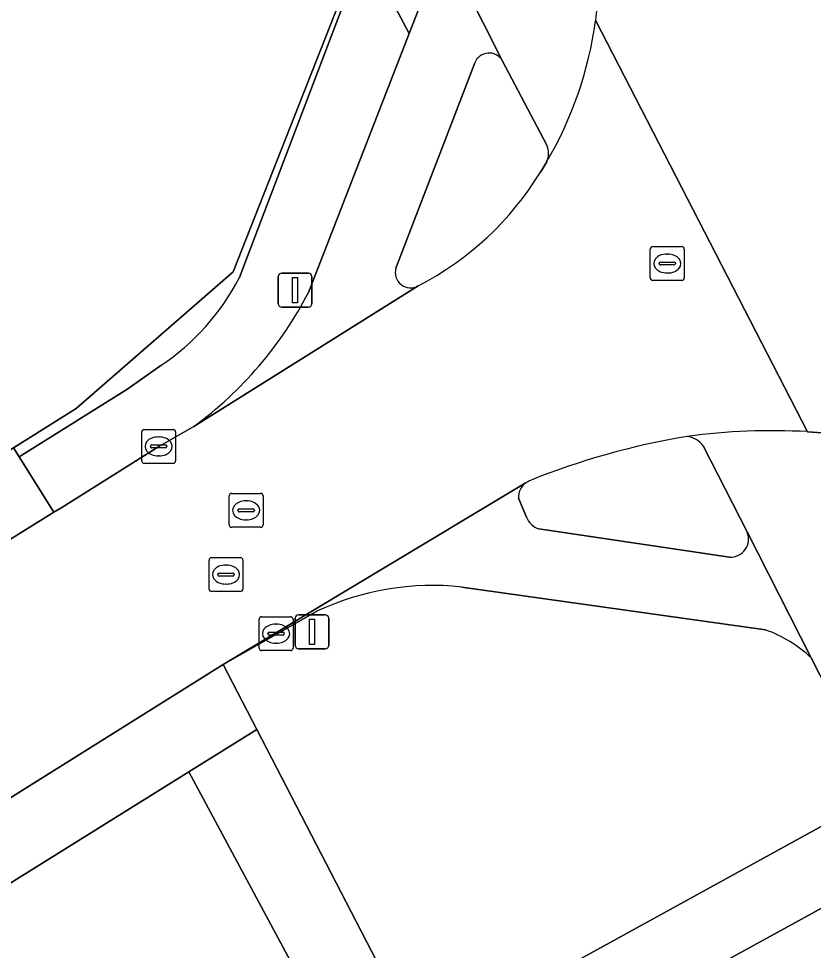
# Model space of a CAD drawing. Extents: x 158835 to 160077, y 386387 to 387778.
# Drawn here: x 159135.01 to 159158.45, y 387248.58 to 387276.07 of the extents above; entities that cross this region are included whole.
import ezdxf

# ---------------------------------------------------------------- set-up
doc = ezdxf.new("R2010")
doc.units = 0
for name, color, linetype in [('IMGEO_Berm_groen', 7, 'Continuous'), ('IMGEO_Fietspad_gesloten', 7, 'Continuous'), ('IMGEO_Fietspad_open', 7, 'Continuous'), ('IMGEO_Groenvoorziening', 7, 'Continuous'), ('IMGEO_Hek', 7, 'Continuous'), ('IMGEO_Kolk', 7, 'Continuous'), ('IMGEO_Lichtmast', 7, 'Continuous'), ('IMGEO_Parkeervlak_open', 7, 'Continuous'), ('IMGEO_Rijbaan_lokaal_gesloten', 7, 'Continuous'), ('IMGEO_Rijbaan_lokaal_open', 7, 'Continuous'), ('IMGEO_Rioolput', 7, 'Continuous'), ('IMGEO_Verkeersbordpaal', 7, 'Continuous'), ('IMGEO_Verkeerseiland_open', 7, 'Continuous'), ('IMGEO_Voetpad_open', 7, 'Continuous')]:
    doc.layers.add(name, color=color, linetype=linetype)

msp = doc.modelspace()

# ---------------------------------------------------------------- linework, layer by layer
at = {"layer": 'IMGEO_Berm_groen'}
for points in [[(159157.038, 387258.039), (159148.078, 387259.303)], [(159143.825, 387258.596), (159141.038, 387257.016), (159142.033, 387255.094), (159144.672, 387250), (159146.168, 387247.111)], [(159148.439, 387246.598), (159154.619, 387250), (159160.434, 387253.201), (159158.389, 387257.216)], [(159183.318, 387205.34), (159181.452, 387208.773), (159183.16, 387209.722), (159166.374, 387241.982), (159164.798, 387244.63), (159161.399, 387251.305), (159159.017, 387250), (159152.136, 387246.23), (159152.49, 387245.539)]]:
    msp.add_lwpolyline(points, dxfattribs=at)
for centre, radius, start, end in [((159147.221, 387251.313), 8.036, 83.8785, 114.9981), ((159155.68, 387254.29), 3.988, 47.2099, 70.0923)]:
    msp.add_arc(centre, radius, start, end, dxfattribs=at)
at = {"layer": 'IMGEO_Fietspad_gesloten'}
for points in [[(159144.821, 387283.538), (159147.553, 387278.26), (159149.276, 387274.84), (159150.586, 387272.336)], [(159159.012, 387263.832), (159158.284, 387263.886)], [(159155.202, 387263.464), (159156.5, 387260.927), (159158.389, 387257.216), (159160.434, 387253.201), (159161.399, 387251.305), (159164.798, 387244.63), (159166.374, 387241.982), (159183.16, 387209.722), (159185.501, 387205.46), (159188.207, 387200.346), (159189.487, 387197.93)]]:
    msp.add_lwpolyline(points, dxfattribs=at)
for centre, radius, start, end in [((159141.203, 387277.537), 10.935, 351.9832, 356.6342), ((159140.756, 387277.589), 11.384, 329.7039, 352.0373), ((159150.088, 387272.091), 0.555, 333.8059, 26.1941), ((159157.245, 387244.877), 19.038, 86.8723, 97.5801), ((159154.645, 387263.073), 0.681, 35.04, 82.4581)]:
    msp.add_arc(centre, radius, start, end, dxfattribs=at)
at = {"layer": 'IMGEO_Fietspad_open'}
for points in [[(159149.276, 387274.84), (159147.553, 387278.26), (159146.53, 387275.631), (159143.561, 387267.997)], [(159146.139, 387268.713), (159148.466, 387274.774)], [(159140.173, 387264.039), (159146.796, 387268.185)], [(159149.955, 387262.37), (159141.038, 387257.016), (159143.825, 387258.596)], [(159149.989, 387261.359), (159149.758, 387261.924)], [(159155.978, 387260.188), (159150.358, 387261.019)], [(159158.389, 387257.216), (159156.5, 387260.927)], [(159148.078, 387259.303), (159157.038, 387258.039)]]:
    msp.add_lwpolyline(points, dxfattribs=at)
for centre, radius, start, end in [((159148.888, 387274.604), 0.455, 31.2916, 158.0249), ((159146.573, 387268.58), 0.454, 162.9554, 299.4702), ((159133.43, 387273.24), 11.407, 306.2362, 332.6375), ((159150.268, 387261.965), 0.512, 127.726, 184.6115), ((159150.538, 387261.585), 0.594, 202.3666, 252.3179), ((159156.014, 387260.716), 0.529, 266.0588, 23.4695), ((159147.221, 387251.313), 8.036, 83.8785, 114.9981), ((159155.68, 387254.29), 3.988, 47.2099, 70.0923)]:
    msp.add_arc(centre, radius, start, end, dxfattribs=at)
at = {"layer": 'IMGEO_Groenvoorziening'}
for points in [[(159122.554, 387326.3), (159120.93, 387330.003), (159112.087, 387351.461), (159111.223, 387350.914), (159120.947, 387325.983), (159132.639, 387301.404), (159144.696, 387277.152), (159141.337, 387268.603), (159136.701, 387264.574), (159134.852, 387263.413), (159135.019, 387263.148), (159135.256, 387263.296), (159138.199, 387265.127), (159139.205, 387265.837)], [(159141.523, 387268.433), (159141.753, 387269.037), (159144.543, 387276.371), (159145.224, 387278.105), (159142.85, 387282.736)], [(159086.64, 387218.318), (159089.329, 387214.01), (159091.098, 387211.176), (159096.184, 387214.339), (159092.832, 387219.703), (159136.296, 387246.811), (159139.679, 387241.4), (159144.958, 387244.669), (159142.098, 387250), (159140.03, 387253.854), (159133.853, 387250), (159109.893, 387235.05), (159087.554, 387221.126)]]:
    msp.add_lwpolyline(points, dxfattribs=at)
msp.add_lwpolyline([(159122.22, 387252.896), (159136.048, 387261.509), (159135.019, 387263.148), (159134.852, 387263.413), (159101.97, 387242.767), (159103.084, 387240.97), (159105.391, 387242.406), (159117.574, 387250)], close=True, dxfattribs=at)
msp.add_arc((159135.252, 387271.699), 7.07, 303.9898, 332.4861, dxfattribs=at)
at = {"layer": 'IMGEO_Hek'}
msp.add_lwpolyline([(159111.223, 387350.914), (159120.947, 387325.983), (159132.639, 387301.404), (159144.696, 387277.152), (159141.337, 387268.603), (159136.701, 387264.574), (159101.97, 387242.767)], dxfattribs=at)
at = {"layer": 'IMGEO_Kolk'}
for p, q in [((159138.712, 387263.951), (159139.564, 387263.951)), ((159138.637, 387263.025), (159138.637, 387263.877)), ((159139.125, 387263.731), (159139.15, 387263.731)), ((159139.638, 387263.877), (159139.638, 387263.025)), ((159138.896, 387263.445), (159138.896, 387263.457)), ((159139.334, 387263.408), (159138.936, 387263.408)), ((159138.939, 387263.494), (159139.337, 387263.494)), ((159139.38, 387263.457), (159139.38, 387263.445)), ((159139.148, 387263.171), (159139.123, 387263.171)), ((159139.564, 387262.951), (159138.712, 387262.951)), ((159142.102, 387257.501), (159142.102, 387258.353)), ((159142.177, 387258.427), (159143.029, 387258.427)), ((159142.59, 387258.207), (159142.615, 387258.207)), ((159143.103, 387258.353), (159143.103, 387257.501)), ((159142.361, 387257.921), (159142.361, 387257.933)), ((159142.799, 387257.884), (159142.401, 387257.884)), ((159142.404, 387257.97), (159142.802, 387257.97)), ((159142.845, 387257.933), (159142.845, 387257.921)), ((159142.613, 387257.647), (159142.588, 387257.647)), ((159143.029, 387257.427), (159142.177, 387257.427))]:
    msp.add_line(p, q, dxfattribs=at)
for points in [[(159138.712, 387263.951), (159139.564, 387263.951)], [(159138.637, 387263.025), (159138.637, 387263.877)], [(159139.638, 387263.877), (159139.638, 387263.025)], [(159139.564, 387262.951), (159138.712, 387262.951)], [(159142.102, 387257.501), (159142.102, 387258.353)], [(159142.177, 387258.427), (159143.029, 387258.427)], [(159143.103, 387258.353), (159143.103, 387257.501)], [(159143.029, 387257.427), (159142.177, 387257.427)]]:
    msp.add_lwpolyline(points, dxfattribs=at)
for centre, radius, start, end in [((159138.714, 387263.875), 0.0765, 91.552, 178.448), ((159138.714, 387263.875), 0.0765, 91.552, 178.448), ((159139.562, 387263.875), 0.0765, 1.552, 88.448), ((159139.562, 387263.875), 0.0765, 1.552, 88.448), ((159138.936, 387263.454), 0.0403, 85.8775, 175.7526), ((159138.933, 387263.444), 0.0366, 178.938, 274.7102), ((159139.337, 387263.451), 0.043, 264.8664, 352.4533), ((159139.341, 387263.456), 0.0386, 1.7309, 96.639), ((159138.714, 387263.027), 0.0765, 181.552, 268.448), ((159138.714, 387263.027), 0.0765, 181.552, 268.448), ((159139.562, 387263.027), 0.0765, 271.552, 358.448), ((159139.562, 387263.027), 0.0765, 271.552, 358.448), ((159142.179, 387258.351), 0.0765, 91.552, 178.448), ((159142.179, 387258.351), 0.0765, 91.552, 178.448), ((159143.027, 387258.351), 0.0765, 1.552, 88.448), ((159143.027, 387258.351), 0.0765, 1.552, 88.448), ((159142.401, 387257.93), 0.0403, 85.8775, 175.7526), ((159142.398, 387257.92), 0.0366, 178.938, 274.7102), ((159142.802, 387257.927), 0.043, 264.8664, 352.4533), ((159142.806, 387257.932), 0.0386, 1.7309, 96.639), ((159142.179, 387257.503), 0.0765, 181.552, 268.448), ((159142.179, 387257.503), 0.0765, 181.552, 268.448), ((159143.027, 387257.503), 0.0765, 271.552, 358.448), ((159143.027, 387257.503), 0.0765, 271.552, 358.448)]:
    msp.add_arc(centre, radius, start, end, dxfattribs=at)
for centre, major_axis, ratio, start_param, end_param in [((159139.124, 387263.451), (-0.387, 0.002), 0.722429, 4.712389, 7.853982), ((159139.149, 387263.451), (-0.39, 0.002), 0.717154, 1.570796, 4.712389), ((159142.589, 387257.927), (-0.387, 0.002), 0.722429, 4.712389, 7.853982), ((159142.614, 387257.927), (-0.39, 0.002), 0.717154, 1.570796, 4.712389)]:
    msp.add_ellipse(centre, major_axis=major_axis, ratio=ratio, start_param=start_param, end_param=end_param, dxfattribs=at)
at = {"layer": 'IMGEO_Lichtmast'}
for p, q in [((159142.668, 387267.663), (159142.668, 387268.463)), ((159142.668, 387268.463), (159142.668, 387267.663)), ((159142.768, 387268.563), (159143.558, 387268.563)), ((159143.558, 387268.563), (159142.768, 387268.563)), ((159143.658, 387268.463), (159143.658, 387267.663)), ((159143.658, 387267.663), (159143.658, 387268.463)), ((159143.558, 387267.563), (159142.768, 387267.563)), ((159142.768, 387267.563), (159143.558, 387267.563))]:
    msp.add_line(p, q, dxfattribs=at)
msp.add_lwpolyline([(159143.088, 387268.438), (159143.238, 387268.438), (159143.238, 387267.688), (159143.088, 387267.688), (159143.088, 387268.438)], dxfattribs=at)
for centre, start, end in [((159142.768, 387268.463), 90, 180), ((159142.768, 387268.463), 90, 180), ((159143.558, 387268.463), 0, 90), ((159143.558, 387268.463), 360, 90), ((159142.768, 387267.663), 180, 270), ((159142.768, 387267.663), 180, 270), ((159143.558, 387267.663), 270, 0), ((159143.558, 387267.663), 270, 0)]:
    msp.add_arc(centre, 0.1, start, end, dxfattribs=at)
at = {"layer": 'IMGEO_Parkeervlak_open'}
msp.add_lwpolyline([(159120.947, 387325.983), (159111.223, 387350.914), (159109.779, 387350.001), (159074.994, 387328.981), (159037.08, 387305.417), (159034.114, 387303.581), (159036.88, 387299.094), (159039.774, 387294.306), (159072.742, 387241.559), (159075.665, 387243.384), (159077.711, 387240.092), (159074.839, 387238.335), (159077.333, 387234.362), (159080.956, 387231.77), (159085.4, 387232.453), (159094.887, 387238.437), (159101.97, 387242.767), (159134.852, 387263.413), (159136.701, 387264.574), (159141.337, 387268.603), (159144.696, 387277.152), (159132.639, 387301.404)], close=True, dxfattribs=at)
at = {"layer": 'IMGEO_Rijbaan_lokaal_gesloten'}
msp.add_lwpolyline([(159152.031, 387276.012), (159158.284, 387263.886), (159159.012, 387263.832)], dxfattribs=at)
msp.add_arc((159141.203, 387277.537), 10.935, 351.9832, 356.6342, dxfattribs=at)
at = {"layer": 'IMGEO_Rijbaan_lokaal_open'}
for points in [[(159158.284, 387263.886), (159152.031, 387276.012)], [(159150.586, 387271.846), (159150.399, 387271.545)], [(159146.796, 387268.185), (159140.173, 387264.039), (159139.139, 387263.45), (159136.278, 387261.652), (159136.048, 387261.509), (159122.22, 387252.896)], [(159141.038, 387257.016), (159149.955, 387262.37), (159150.055, 387262.43)], [(159089.183, 387224.671), (159091.926, 387226.365), (159108.773, 387236.856), (159125.747, 387247.436), (159129.839, 387250), (159141.038, 387257.016)]]:
    msp.add_lwpolyline(points, dxfattribs=at)
for centre, radius, start, end in [((159140.756, 387277.589), 11.384, 329.7039, 352.0373), ((159142.588, 387276.309), 9.149, 297.3823, 328.6203), ((159158.406, 387241.749), 22.304, 99.4754, 111.988), ((159157.245, 387244.877), 19.038, 86.8723, 97.5801)]:
    msp.add_arc(centre, radius, start, end, dxfattribs=at)
at = {"layer": 'IMGEO_Rioolput'}
for p, q in [((159153.643, 387268.422), (159153.643, 387269.274)), ((159153.718, 387269.348), (159154.57, 387269.348)), ((159154.644, 387269.274), (159154.644, 387268.422)), ((159153.945, 387268.891), (159154.343, 387268.891)), ((159154.131, 387269.128), (159154.156, 387269.128)), ((159153.902, 387268.842), (159153.902, 387268.854)), ((159154.34, 387268.805), (159153.942, 387268.805)), ((159154.386, 387268.854), (159154.386, 387268.842)), ((159154.57, 387268.348), (159153.718, 387268.348)), ((159154.154, 387268.568), (159154.129, 387268.568)), ((159141.294, 387262.064), (159142.146, 387262.064)), ((159141.219, 387261.138), (159141.219, 387261.99)), ((159141.707, 387261.844), (159141.732, 387261.844)), ((159142.22, 387261.99), (159142.22, 387261.138)), ((159141.478, 387261.558), (159141.478, 387261.57)), ((159141.916, 387261.521), (159141.518, 387261.521)), ((159141.521, 387261.607), (159141.919, 387261.607)), ((159141.962, 387261.57), (159141.962, 387261.558)), ((159141.73, 387261.284), (159141.705, 387261.284)), ((159142.146, 387261.064), (159141.294, 387261.064)), ((159140.623, 387259.244), (159140.623, 387260.096)), ((159140.698, 387260.17), (159141.55, 387260.17)), ((159141.624, 387260.096), (159141.624, 387259.244)), ((159141.111, 387259.95), (159141.136, 387259.95)), ((159140.882, 387259.664), (159140.882, 387259.676)), ((159141.32, 387259.627), (159140.922, 387259.627)), ((159140.925, 387259.713), (159141.323, 387259.713)), ((159141.366, 387259.676), (159141.366, 387259.664)), ((159141.134, 387259.39), (159141.109, 387259.39)), ((159141.55, 387259.17), (159140.698, 387259.17))]:
    msp.add_line(p, q, dxfattribs=at)
for points in [[(159153.643, 387268.422), (159153.643, 387269.274)], [(159153.718, 387269.348), (159154.57, 387269.348)], [(159154.644, 387269.274), (159154.644, 387268.422)], [(159154.57, 387268.348), (159153.718, 387268.348)], [(159141.294, 387262.064), (159142.146, 387262.064)], [(159141.219, 387261.138), (159141.219, 387261.99)], [(159142.22, 387261.99), (159142.22, 387261.138)], [(159142.146, 387261.064), (159141.294, 387261.064)], [(159140.623, 387259.244), (159140.623, 387260.096)], [(159140.698, 387260.17), (159141.55, 387260.17)], [(159141.624, 387260.096), (159141.624, 387259.244)], [(159141.55, 387259.17), (159140.698, 387259.17)]]:
    msp.add_lwpolyline(points, dxfattribs=at)
for centre, radius, start, end in [((159153.72, 387269.272), 0.0765, 91.552, 178.448), ((159153.72, 387269.272), 0.0765, 91.552, 178.448), ((159154.568, 387269.272), 0.0765, 1.552, 88.448), ((159154.568, 387269.272), 0.0765, 1.552, 88.448), ((159153.942, 387268.851), 0.0403, 85.8775, 175.7526), ((159154.347, 387268.853), 0.0386, 1.7309, 96.639), ((159153.939, 387268.841), 0.0366, 178.938, 274.7102), ((159154.343, 387268.848), 0.043, 264.8664, 352.4533), ((159153.72, 387268.424), 0.0765, 181.552, 268.448), ((159153.72, 387268.424), 0.0765, 181.552, 268.448), ((159154.568, 387268.424), 0.0765, 271.552, 358.448), ((159154.568, 387268.424), 0.0765, 271.552, 358.448), ((159141.296, 387261.988), 0.0765, 91.552, 178.448), ((159141.296, 387261.988), 0.0765, 91.552, 178.448), ((159142.144, 387261.988), 0.0765, 1.552, 88.448), ((159142.144, 387261.988), 0.0765, 1.552, 88.448), ((159141.518, 387261.567), 0.0403, 85.8775, 175.7526), ((159141.515, 387261.557), 0.0366, 178.938, 274.7102), ((159141.919, 387261.564), 0.043, 264.8664, 352.4533), ((159141.923, 387261.569), 0.0386, 1.7309, 96.639), ((159141.296, 387261.14), 0.0765, 181.552, 268.448), ((159141.296, 387261.14), 0.0765, 181.552, 268.448), ((159142.144, 387261.14), 0.0765, 271.552, 358.448), ((159142.144, 387261.14), 0.0765, 271.552, 358.448), ((159140.7, 387260.094), 0.0765, 91.552, 178.448), ((159140.7, 387260.094), 0.0765, 91.552, 178.448), ((159141.548, 387260.094), 0.0765, 1.552, 88.448), ((159141.548, 387260.094), 0.0765, 1.552, 88.448), ((159140.922, 387259.673), 0.0403, 85.8775, 175.7526), ((159140.919, 387259.663), 0.0366, 178.938, 274.7102), ((159141.323, 387259.67), 0.043, 264.8664, 352.4533), ((159141.327, 387259.675), 0.0386, 1.7309, 96.639), ((159140.7, 387259.246), 0.0765, 181.552, 268.448), ((159140.7, 387259.246), 0.0765, 181.552, 268.448), ((159141.548, 387259.246), 0.0765, 271.552, 358.448), ((159141.548, 387259.246), 0.0765, 271.552, 358.448)]:
    msp.add_arc(centre, radius, start, end, dxfattribs=at)
for centre, major_axis, ratio, start_param, end_param in [((159154.13, 387268.848), (-0.387, 0.002), 0.722429, 4.712389, 7.853982), ((159154.155, 387268.848), (-0.39, 0.002), 0.717154, 1.570796, 4.712389), ((159141.706, 387261.564), (-0.387, 0.002), 0.722429, 4.712389, 7.853982), ((159141.731, 387261.564), (-0.39, 0.002), 0.717154, 1.570796, 4.712389), ((159141.11, 387259.67), (-0.387, 0.002), 0.722429, 4.712389, 7.853982), ((159141.135, 387259.67), (-0.39, 0.002), 0.717154, 1.570796, 4.712389)]:
    msp.add_ellipse(centre, major_axis=major_axis, ratio=ratio, start_param=start_param, end_param=end_param, dxfattribs=at)
at = {"layer": 'IMGEO_Verkeersbordpaal'}
for p, q in [((159143.265, 387258.482), (159144.055, 387258.482)), ((159144.055, 387258.482), (159143.265, 387258.482)), ((159143.165, 387257.582), (159143.165, 387258.382)), ((159143.165, 387258.382), (159143.165, 387257.582)), ((159144.155, 387258.382), (159144.155, 387257.582)), ((159144.155, 387257.582), (159144.155, 387258.382)), ((159144.055, 387257.482), (159143.265, 387257.482)), ((159143.265, 387257.482), (159144.055, 387257.482))]:
    msp.add_line(p, q, dxfattribs=at)
msp.add_lwpolyline([(159143.585, 387258.357), (159143.735, 387258.357), (159143.735, 387257.607), (159143.585, 387257.607), (159143.585, 387258.357)], dxfattribs=at)
for centre, start, end in [((159143.265, 387258.382), 90, 180), ((159143.265, 387258.382), 90, 180), ((159144.055, 387258.382), 0, 90), ((159144.055, 387258.382), 360, 90), ((159143.265, 387257.582), 180, 270), ((159143.265, 387257.582), 180, 270), ((159144.055, 387257.582), 270, 0), ((159144.055, 387257.582), 270, 0)]:
    msp.add_arc(centre, 0.1, start, end, dxfattribs=at)
at = {"layer": 'IMGEO_Verkeerseiland_open'}
for points in [[(159148.466, 387274.774), (159146.139, 387268.713)], [(159150.586, 387272.336), (159149.276, 387274.84)], [(159150.399, 387271.545), (159150.586, 387271.846)], [(159156.5, 387260.927), (159155.202, 387263.464)], [(159150.055, 387262.43), (159149.955, 387262.37)], [(159149.758, 387261.924), (159149.989, 387261.359)], [(159150.358, 387261.019), (159155.978, 387260.188)]]:
    msp.add_lwpolyline(points, dxfattribs=at)
for centre, radius, start, end in [((159148.888, 387274.604), 0.455, 31.2916, 158.0249), ((159150.088, 387272.091), 0.555, 333.8059, 26.1941), ((159142.588, 387276.309), 9.149, 297.3823, 328.6203), ((159146.573, 387268.58), 0.454, 162.9554, 299.4702), ((159158.406, 387241.749), 22.304, 99.4754, 111.988), ((159154.645, 387263.073), 0.681, 35.04, 82.4581), ((159150.268, 387261.965), 0.512, 127.726, 184.6115), ((159150.538, 387261.585), 0.594, 202.3666, 252.3179), ((159156.014, 387260.716), 0.529, 266.0588, 23.4695)]:
    msp.add_arc(centre, radius, start, end, dxfattribs=at)
at = {"layer": 'IMGEO_Voetpad_open'}
for points in [[(159142.85, 387282.736), (159145.224, 387278.105), (159146.53, 387275.631), (159147.553, 387278.26), (159144.821, 387283.538)], [(159146.53, 387275.631), (159145.224, 387278.105), (159144.543, 387276.371), (159141.753, 387269.037), (159141.523, 387268.433)], [(159143.561, 387267.997), (159146.53, 387275.631)], [(159139.205, 387265.837), (159138.199, 387265.127), (159135.256, 387263.296), (159135.019, 387263.148), (159136.048, 387261.509), (159136.278, 387261.652), (159139.139, 387263.45), (159140.173, 387264.039)], [(159133.853, 387250), (159140.03, 387253.854), (159142.033, 387255.094), (159141.038, 387257.016), (159129.839, 387250), (159125.747, 387247.436), (159108.773, 387236.856), (159091.926, 387226.365), (159089.183, 387224.671)], [(159146.168, 387247.111), (159144.672, 387250), (159142.033, 387255.094), (159140.03, 387253.854), (159142.098, 387250), (159144.958, 387244.669)], [(159159.017, 387250), (159161.399, 387251.305), (159160.434, 387253.201), (159154.619, 387250), (159148.439, 387246.598)], [(159146.168, 387247.111), (159147.676, 387243.793), (159152.136, 387246.23), (159159.017, 387250)]]:
    msp.add_lwpolyline(points, dxfattribs=at)
for centre, radius, start, end in [((159135.252, 387271.699), 7.07, 303.9898, 332.4861), ((159133.43, 387273.24), 11.407, 306.2362, 332.6375)]:
    msp.add_arc(centre, radius, start, end, dxfattribs=at)

doc.saveas('drawing.dxf')
